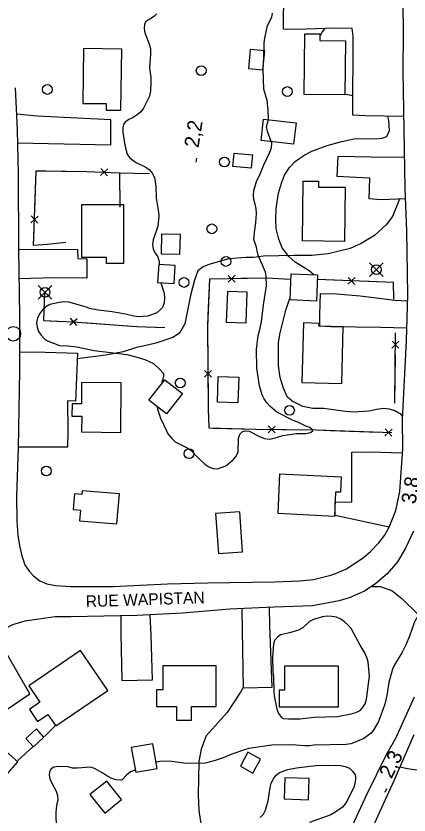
# Model space of a CAD drawing. Extents: x 282461 to 284471, y 5554090 to 5557646.
# Drawn here: x 283065.6 to 283146.3, y 5554769.8 to 5554933.8 of the extents above; entities that cross this region are included whole.
import ezdxf

# ---------------------------------------------------------------- set-up
doc = ezdxf.new("R2010")
doc.units = 0
for name, color, linetype in [('Niveau 15', 7, 'Continuous'), ('Niveau 19', 7, 'Continuous'), ('Niveau 2', 7, 'Continuous'), ('Niveau 21', 7, 'Continuous'), ('Niveau 22', 7, 'Continuous'), ('Niveau 3', 7, 'Continuous'), ('Niveau 31', 7, 'Continuous'), ('Niveau 36', 7, 'Continuous'), ('Niveau 37', 7, 'Continuous')]:
    doc.layers.add(name, color=color, linetype=linetype)

msp = doc.modelspace()

# ---------------------------------------------------------------- linework, layer by layer
at = {"layer": 'Niveau 19'}
for points in [[(283145.22, 5554913.14), (283137.32, 5554913.27), (283134.72, 5554913.42), (283134.81, 5554929.57), (283134.62, 5554931.19), (283131.02, 5554931.28), (283125.17, 5554931.1), (283121.26, 5554931.04), (283120.51, 5554931.09), (283120.52, 5554934.39), (283120.95, 5554942.27), (283125.64, 5554942.2), (283133.02, 5554941.87), (283138.54, 5554941.76), (283145, 5554941.82)], [(283065.86, 5554907.78), (283085.02, 5554907.36), (283085.02, 5554912.51), (283069.99, 5554913.21), (283065.65, 5554913.63)], [(283145.59, 5554896.25), (283140.51, 5554896.08), (283138.08, 5554896.24), (283138.2, 5554900.53), (283135.36, 5554900.62), (283131.54, 5554900.87), (283131.71, 5554905.03), (283141.78, 5554904.82), (283145.39, 5554904.86)], [(283066.08, 5554885.91), (283078.18, 5554885.89), (283078.28, 5554883.99), (283080.13, 5554883.95), (283080.12, 5554879.96), (283073.51, 5554880.06), (283066.2, 5554879.88)], [(283145.84, 5554869.72), (283140.48, 5554869.86), (283130.24, 5554869.98), (283127.98, 5554870.13), (283127.95, 5554872.5), (283128.08, 5554876.84), (283131.37, 5554876.74), (283136.23, 5554876.37), (283143.35, 5554875.49), (283145.98, 5554875.32)], [(283066.3, 5554864.78), (283069.39, 5554864.84), (283078.18, 5554864.61), (283077.8, 5554854.78), (283076.17, 5554854.83), (283076.21, 5554848.47), (283076.12, 5554845.33), (283066, 5554845.31)], [(283142.16, 5554828.89), (283131.11, 5554831.25), (283131.13, 5554834.03), (283134.55, 5554834.12), (283134.54, 5554844.31), (283138.08, 5554844.35), (283144.97, 5554844.15)], [(283138.62, 5554816.74), (283140.34, 5554816.73), (283142.72, 5554815.92), (283144.81, 5554814.24), (283148.07, 5554811.04), (283149, 5554809.67), (283149.83, 5554807.8), (283150.19, 5554805.99), (283150.21, 5554803.94), (283150.53, 5554800.19)], [(283111.97, 5554812.16), (283111.99, 5554807.66), (283112.24, 5554795.9), (283118.16, 5554796.05), (283117.66, 5554808.74), (283117.6, 5554812.42)], [(283087.13, 5554810.71), (283087.07, 5554807.09), (283087.29, 5554797.41), (283093.6, 5554797.57), (283093.34, 5554806.73), (283093.14, 5554810.93)], [(283056.52, 5554803.46), (283059.54, 5554798.65), (283063.72, 5554791.47), (283068.42, 5554794.68), (283063.65, 5554803.01), (283061.89, 5554807.33)]]:
    msp.add_lwpolyline(points, dxfattribs=at)
at = {"layer": 'Niveau 2'}
for points in [[(283094.47, 5554934.21), (283093.78, 5554933.63), (283092.17, 5554932.57), (283091.95, 5554932.05), (283091.9, 5554931.29), (283092.03, 5554930.31), (283092.98, 5554927.89), (283093.17, 5554926.96), (283093.18, 5554926.03), (283092.98, 5554923.08), (283093.24, 5554921.17), (283093.25, 5554920.24), (283093.16, 5554918.33), (283092.99, 5554917.34), (283091.75, 5554914.9), (283091.18, 5554914.14), (283090.43, 5554913.5), (283089.63, 5554912.97), (283088.76, 5554912.56), (283087.96, 5554912.03), (283087.62, 5554911.5), (283087.51, 5554910.86), (283087.52, 5554909.94), (283087.9, 5554907.28), (283088.39, 5554905.43), (283088.86, 5554904.74), (283089.62, 5554904.11), (283090.38, 5554903.65), (283092.13, 5554902.8), (283092.89, 5554902.28), (283093.53, 5554901.53), (283094.01, 5554900.67), (283094.32, 5554898.88), (283094.35, 5554896.39), (283094.85, 5554893.55), (283094.92, 5554892.63), (283094.71, 5554890.65), (283093.76, 5554887.87), (283093.6, 5554886.88), (283093.72, 5554886.01), (283094.14, 5554885.15), (283094.67, 5554884.34), (283094.97, 5554883.42), (283094.98, 5554882.78)], [(283094.58, 5554853.61), (283094.64, 5554853.12), (283095.24, 5554851.27), (283096.49, 5554848.68), (283096.73, 5554848.04), (283097.56, 5554847.06), (283098.26, 5554846.38), (283100.88, 5554845.12), (283101.64, 5554844.55), (283102.93, 5554843.17), (283104.34, 5554841.85), (283105.16, 5554841.28), (283106.09, 5554840.94), (283106.96, 5554840.89), (283108.63, 5554841.48), (283110.18, 5554842.71), (283110.81, 5554843.47), (283111.21, 5554844.34), (283111.23, 5554847.18), (283111.57, 5554848.05), (283112.03, 5554848.46), (283112.6, 5554848.64), (283113.47, 5554848.59), (283115.69, 5554847.4), (283116.62, 5554847.06), (283117.61, 5554846.95), (283118.59, 5554847.13), (283120.38, 5554847.67), (283121.25, 5554847.85), (283123.16, 5554848.1), (283125.07, 5554848.11), (283126.05, 5554848.3), (283126.51, 5554848.65), (283126.39, 5554848.94), (283125.93, 5554849.34), (283125.11, 5554849.62), (283123.42, 5554850.47), (283122.49, 5554850.81), (283119.16, 5554852.52), (283117.7, 5554853.73), (283117.05, 5554854.42), (283116.52, 5554855.22), (283116.11, 5554856.03), (283115.56, 5554857.88), (283115, 5554861.52), (283114.95, 5554865.35), (283115.32, 5554868.25), (283115.6, 5554869.17), (283115.98, 5554871.03), (283116.41, 5554874.51), (283117, 5554878.4), (283116.97, 5554880.37), (283116.79, 5554881.23), (283115.3, 5554884.7), (283115.06, 5554885.51), (283114.93, 5554886.32), (283114.39, 5554887.93), (283114.5, 5554888.4), (283114.54, 5554889.38), (283114.81, 5554891.35), (283114.96, 5554893.27), (283114.89, 5554894.25), (283114.71, 5554895.18), (283114.41, 5554896.1), (283114.34, 5554897.03), (283114.44, 5554897.96), (283114.94, 5554899.81), (283115.79, 5554901.56), (283116.46, 5554903.24), (283117.71, 5554905.86), (283118.04, 5554906.74), (283118.09, 5554907.66), (283117.19, 5554910.09), (283117.01, 5554911.01), (283117.39, 5554912.58), (283117.37, 5554914.55), (283117.17, 5554916.46), (283116.45, 5554918.77), (283116.34, 5554922.83), (283116.49, 5554925.32), (283116.51, 5554928.27), (283116.67, 5554929.26), (283117.22, 5554931.87), (283118.07, 5554933.56), (283118.23, 5554934.37)], [(283128.11, 5554929.87), (283128.43, 5554930.5), (283128.99, 5554931.15)], [(283134.74, 5554917.46), (283134.43, 5554917.47), (283133.1, 5554917.69)], [(283120.11, 5554899.45), (283120.73, 5554901.14), (283121.75, 5554902.71), (283122.9, 5554903.94), (283123.87, 5554904.64), (283124.85, 5554905.28), (283126.29, 5554906.05), (283129.46, 5554907.18), (283132.17, 5554907.96), (283134.95, 5554908.56), (283136.8, 5554908.63), (283139.47, 5554908.6), (283140.74, 5554908.73), (283141.72, 5554909.08), (283142.28, 5554910.3), (283142.14, 5554912.33), (283141.95, 5554913.19)], [(283126.75, 5554880.7), (283125.78, 5554881.5), (283122.92, 5554883.27), (283121.57, 5554884.42), (283120.22, 5554886.2), (283119.56, 5554887.99), (283119.01, 5554890.18), (283118.93, 5554891.98), (283118.96, 5554894.29), (283119.5, 5554897.42), (283120.11, 5554899.45)], [(283095.31, 5554879.02), (283095.98, 5554876.88), (283096.1, 5554875.9), (283096, 5554874.91), (283095.66, 5554873.98), (283095.21, 5554873.46), (283094.46, 5554872.87), (283092.67, 5554872.22), (283091.69, 5554872.09), (283090.7, 5554872.08), (283089.78, 5554872.19), (283088.09, 5554872.58), (283085.3, 5554873.08), (283082.46, 5554873.4), (283080.66, 5554873.73), (283080.08, 5554874.02), (283076.41, 5554875.03), (283075.43, 5554875.13), (283074.45, 5554875.01), (283072.54, 5554874.59), (283071.68, 5554874.12), (283070.99, 5554873.47), (283070.42, 5554872.66), (283069.97, 5554871.79), (283069.8, 5554870.92), (283069.93, 5554869.93), (283070.23, 5554869.01), (283070.76, 5554868.26), (283071.41, 5554867.57), (283072.05, 5554867.11), (283074.49, 5554866.15), (283076.23, 5554866.11), (283078.09, 5554865.89), (283081.63, 5554865.11), (283088.31, 5554864.3), (283090.17, 5554863.85), (283092.03, 5554863.29), (283093.78, 5554862.5), (283095.18, 5554861.18), (283095.83, 5554860.43), (283095.89, 5554859.97), (283095.73, 5554859.27), (283095.45, 5554858.34), (283095.42, 5554858.26)], [(283145, 5554851.63), (283144.67, 5554852.03), (283143.38, 5554852.77), (283142.28, 5554853.11), (283141, 5554853.21), (283139.62, 5554853.03), (283138.11, 5554852.72), (283134.87, 5554852.52), (283133.25, 5554852.62), (283128.72, 5554853.22), (283126.52, 5554853.26), (283124.49, 5554853.65), (283122.28, 5554854.73), (283121.28, 5554855.65), (283120.51, 5554857.38), (283119.84, 5554859.57), (283119.47, 5554862.05), (283119.47, 5554866.8), (283119.79, 5554868.77), (283121.01, 5554873.41), (283121.68, 5554875.5), (283121.9, 5554875.95)], [(283126.73, 5554789.93), (283131.59, 5554790.06), (283134.42, 5554790.57), (283135.35, 5554790.88), (283136.21, 5554791.3), (283136.72, 5554791.83), (283137.29, 5554792.65), (283137.56, 5554793.58), (283138.18, 5554798.34), (283137.9, 5554801.23), (283137.6, 5554802.16), (283137.23, 5554803.08), (283136.22, 5554804.69), (283134.37, 5554808.08), (283133.72, 5554808.82), (283133.02, 5554809.44), (283132.25, 5554810.01), (283131.38, 5554810.4), (283130.45, 5554810.56), (283129.46, 5554810.6), (283128.54, 5554810.47), (283126.69, 5554809.92), (283125.83, 5554809.5), (283124.46, 5554808.2), (283123.6, 5554807.73), (283121.75, 5554807.18), (283119.91, 5554806.8), (283119.28, 5554806.32), (283118.65, 5554805.62), (283118.43, 5554804.98), (283118.24, 5554802.13), (283118.29, 5554799.18), (283118.42, 5554798.2), (283118.53, 5554795.24), (283118.6, 5554794.31), (283119.11, 5554791.54), (283119.47, 5554790.62), (283120.06, 5554789.82), (283120.53, 5554789.65), (283121.52, 5554789.55), (283123.95, 5554789.53), (283126.73, 5554789.93)], [(283148.31, 5554810.77), (283147.75, 5554810.07), (283147.3, 5554809.25), (283146.35, 5554806.51), (283145.63, 5554804.76)], [(283145.63, 5554804.76), (283144.79, 5554803.12), (283143.26, 5554800.66), (283142.87, 5554799.78), (283142.1, 5554797.04), (283141.74, 5554794.37), (283141.3, 5554792.56), (283140.03, 5554789), (283139.07, 5554787.36), (283138.5, 5554786.6), (283137.01, 5554785.53), (283135.22, 5554784.75), (283134.3, 5554784.45), (283133.37, 5554784.26), (283126.76, 5554784.15), (283125.84, 5554784.02), (283124.85, 5554784), (283122.07, 5554784.19), (283118.12, 5554784.13), (283113.38, 5554783.47), (283112.46, 5554783.22), (283109.86, 5554782.31), (283108.13, 5554781.53), (283106.29, 5554780.92), (283104.44, 5554780.43), (283100.5, 5554780.42), (283097.59, 5554780.78), (283095.39, 5554780.86), (283094.46, 5554780.67), (283094.33, 5554780.63)], [(283090.04, 5554779.03), (283090.03, 5554779.03), (283089.11, 5554778.67), (283088.36, 5554778.08), (283087.28, 5554776.96), (283086.06, 5554777.06), (283085.13, 5554777.39), (283084.25, 5554777.84), (283083.43, 5554778.41), (283081.73, 5554779.36), (283080.86, 5554779.64), (283078.19, 5554779.42), (283077.21, 5554779.46), (283076.28, 5554779.68), (283074.3, 5554779.77), (283073.32, 5554779.63), (283072.8, 5554779.28), (283072.47, 5554778.69), (283072.36, 5554778), (283072.55, 5554777.24), (283072.91, 5554776.38), (283073.81, 5554774.71), (283074.11, 5554773.85), (283074.18, 5554772.86), (283073.96, 5554772.11), (283073.81, 5554771.18), (283073.76, 5554770.19), (283073.81, 5554767.23)], [(283115.69, 5554769.31), (283116.38, 5554770.01), (283116.77, 5554770.83), (283117.1, 5554771.77), (283117.32, 5554772.7), (283117.74, 5554775.49), (283117.96, 5554776.31), (283118.41, 5554777.19), (283118.97, 5554778.01), (283119.66, 5554778.54), (283121.39, 5554779.15), (283123.19, 5554779.53), (283127.12, 5554780), (283129.68, 5554780.04), (283132.23, 5554779.96), (283133.16, 5554779.8), (283134.04, 5554779.41), (283134.69, 5554778.84), (283135.22, 5554778.04), (283135.29, 5554777.46), (283135.19, 5554776.47), (283134.92, 5554775.54), (283133.74, 5554773.02), (283133.23, 5554772.2), (283132.6, 5554771.43), (283131.05, 5554770.31), (283130.25, 5554769.83), (283125.86, 5554768.31)]]:
    msp.add_lwpolyline(points, dxfattribs=at)
at = {"layer": 'Niveau 21'}
for points in [[(283065.4, 5554919.02), (283065.8, 5554910.46), (283066.02, 5554901.43), (283066.08, 5554885.91), (283066.3, 5554872.24), (283066.27, 5554861.07), (283066, 5554845.14), (283065.71, 5554835.24), (283065.77, 5554830.15), (283065.93, 5554827.26), (283066.3, 5554825.12), (283066.79, 5554823.04), (283067.39, 5554821.19), (283068.27, 5554819.87), (283069.15, 5554818.89), (283070.5, 5554817.86), (283071.9, 5554817.23), (283073.7, 5554816.9), (283076.88, 5554816.7), (283085.58, 5554816.73), (283096.71, 5554817.25), (283104.87, 5554817.5), (283118.71, 5554817.67), (283123.85, 5554817.87), (283126.69, 5554818.18), (283130.21, 5554819.03), (283131.54, 5554819.5), (283133.27, 5554820.27), (283136.83, 5554822.61), (283138.38, 5554823.9), (283140.04, 5554825.65), (283141.24, 5554827.17), (283142.16, 5554828.89), (283143.55, 5554832.34), (283144.38, 5554836.19), (283145.03, 5554844.94), (283144.96, 5554850.97), (283145.77, 5554867.12), (283146.01, 5554876.55), (283145.85, 5554889.69), (283145.51, 5554898.37), (283145.04, 5554922.44), (283145.12, 5554930.37), (283144.96, 5554948.03)], [(283147.21, 5554828.07), (283145.57, 5554824.59), (283143.93, 5554821.79), (283141.75, 5554819.29), (283139.46, 5554817.3), (283137.16, 5554815.77), (283133.99, 5554814.42), (283131.92, 5554813.76), (283126.48, 5554812.73), (283118.54, 5554812.47), (283109.51, 5554812.05), (283099.79, 5554811.27), (283090.36, 5554810.78), (283076.87, 5554810.49), (283073.62, 5554810.5), (283067.37, 5554809.58), (283064.83, 5554808.87), (283061.79, 5554807.28), (283058.63, 5554805.05), (283055.8, 5554802.92), (283052.83, 5554799.72), (283047.01, 5554790.9), (283041.09, 5554782.98), (283030.18, 5554769.08)], [(283134.66, 5554767.67), (283137.7, 5554774.14), (283141.72, 5554782.4), (283143.54, 5554785.6), (283147.37, 5554794.07)], [(283147.24, 5554786.25), (283143.18, 5554776.83), (283138.78, 5554767.28)]]:
    msp.add_lwpolyline(points, dxfattribs=at)
at = {"layer": 'Niveau 22'}
for points in [[(283144.32, 5554896.23), (283142.87, 5554892.63), (283141.55, 5554890.94), (283139.21, 5554888.73), (283136.46, 5554887.1), (283134.16, 5554886.09), (283129.66, 5554884.96), (283126.35, 5554884.62), (283122.69, 5554884.62), (283116.42, 5554884.47), (283114.31, 5554884.25), (283112.79, 5554884.21), (283109.3, 5554883.94), (283105.14, 5554882.8), (283103.99, 5554882.32), (283102.94, 5554881.49), (283102.21, 5554879.57), (283101.38, 5554876.44), (283100.24, 5554870.64), (283099.17, 5554868.67), (283097.79, 5554867.78), (283094.28, 5554866.67), (283091.69, 5554866.02), (283090.3, 5554865.78), (283087.6, 5554864.9), (283084.03, 5554864.19), (283078.14, 5554863.45)], [(283112.24, 5554795.98), (283111.68, 5554795.02), (283108.91, 5554790.86), (283104.63, 5554786.1), (283103.61, 5554783.36), (283103.11, 5554780.81), (283103.01, 5554773.91), (283103.1, 5554770.78), (283103.36, 5554768.93), (283104.73, 5554762.86), (283105.05, 5554760.37), (283105.48, 5554754.74), (283105.46, 5554752.77), (283105.05, 5554748.99), (283104.68, 5554747.07), (283103.51, 5554744.23)], [(283144.4, 5554779.69), (283145.96, 5554779.36), (283149.86, 5554778.84), (283154.29, 5554777.93), (283156.21, 5554777.72), (283157.78, 5554777.92), (283159.7, 5554777.83), (283161.67, 5554777.92), (283163.35, 5554777.89), (283164.93, 5554777.57), (283166.1, 5554777.06), (283166.92, 5554776.5), (283168.08, 5554776.05), (283170.53, 5554775.57), (283172.1, 5554775.36), (283173.67, 5554774.98), (283176, 5554774.21), (283178.16, 5554773.14), (283179.03, 5554772.58), (283180.5, 5554771.39), (283184.5, 5554767.62), (283188.62, 5554764.38), (283190.69, 5554763.13)]]:
    msp.add_lwpolyline(points, dxfattribs=at)
at = {"layer": 'Niveau 3'}
for p, q in [((283102.57, 5554903.79), (283102.69, 5554904.58)), ((283141.36, 5554774.53), (283141.71, 5554775.25))]:
    msp.add_line(p, q, dxfattribs=at)
at = {"layer": 'Niveau 31'}
for points in [[(283133.21, 5554928.7), (283133.09, 5554917.61), (283124.76, 5554917.7), (283124.89, 5554930.14), (283127.94, 5554930.11), (283127.93, 5554928.73), (283133.21, 5554928.7)], [(283079.46, 5554927.14), (283079.31, 5554915.86), (283084.12, 5554915.8), (283084.09, 5554914.49), (283087.12, 5554914.44), (283087.33, 5554927.01), (283079.46, 5554927.14)], [(283116.28, 5554922.73), (283116.68, 5554926.64), (283113.67, 5554926.94), (283113.28, 5554923.03), (283116.28, 5554922.73)], [(283116.42, 5554912.63), (283123.09, 5554911.84), (283122.58, 5554907.46), (283115.9, 5554908.26), (283116.42, 5554912.63)], [(283110.34, 5554905.66), (283114.13, 5554905.32), (283113.88, 5554902.58), (283110.09, 5554902.92), (283110.34, 5554905.66)], [(283133.15, 5554898.64), (283133.03, 5554887.54), (283124.42, 5554887.63), (283124.55, 5554899.89), (283127.71, 5554899.86), (283127.7, 5554898.69), (283133.15, 5554898.64)], [(283087.62, 5554895.09), (283087.64, 5554883.01), (283084.15, 5554883), (283084.15, 5554884.23), (283079.09, 5554884.23), (283079.09, 5554895.09), (283087.62, 5554895.09)], [(283095.53, 5554889.1), (283099.28, 5554889.01), (283099.18, 5554884.81), (283095.42, 5554884.9), (283095.53, 5554889.1)], [(283098.26, 5554882.6), (283094.88, 5554882.8), (283094.66, 5554879.1), (283098.04, 5554878.9), (283098.26, 5554882.6)], [(283127.48, 5554880.67), (283127.24, 5554875.3), (283121.86, 5554875.54), (283122.1, 5554880.91), (283127.48, 5554880.67)], [(283112.81, 5554870.84), (283113.03, 5554877.12), (283108.97, 5554877.26), (283108.76, 5554870.98), (283112.81, 5554870.84)], [(283124.58, 5554870.79), (283124.28, 5554858.58), (283132.48, 5554858.39), (283132.75, 5554870.03), (283127.78, 5554870.15), (283127.8, 5554870.71), (283124.58, 5554870.79)], [(283111.31, 5554859.69), (283111.14, 5554854.4), (283106.92, 5554854.53), (283107.08, 5554859.83), (283111.31, 5554859.69)], [(283087.19, 5554858.52), (283079.06, 5554858.61), (283079.01, 5554854.2), (283077.08, 5554854.22), (283077.05, 5554851.66), (283079.07, 5554851.64), (283079.03, 5554848.44), (283087.07, 5554848.34), (283087.19, 5554858.52)], [(283099.74, 5554856.3), (283096.45, 5554852.13), (283092.84, 5554854.98), (283096.13, 5554859.15), (283099.74, 5554856.3)], [(283130.94, 5554831.11), (283119.37, 5554831.7), (283119.78, 5554839.85), (283132.36, 5554839.2), (283132.2, 5554836.05), (283131.2, 5554836.1), (283130.94, 5554831.11)], [(283086.81, 5554835.74), (283079.18, 5554836.35), (283079.12, 5554835.61), (283077.6, 5554835.73), (283077.35, 5554832.52), (283078.8, 5554832.4), (283078.62, 5554830.17), (283086.31, 5554829.56), (283086.81, 5554835.74)], [(283112.06, 5554823.81), (283111.5, 5554832.01), (283106.57, 5554831.68), (283107.13, 5554823.47), (283112.06, 5554823.81)], [(283084.41, 5554795.37), (283078.85, 5554803.55), (283068.22, 5554796.32), (283070.5, 5554792.96), (283068.33, 5554791.49), (283070.02, 5554789), (283072.15, 5554790.45), (283073.74, 5554788.11), (283084.41, 5554795.37)], [(283106.67, 5554800.43), (283095.72, 5554800.43), (283095.71, 5554795.5), (283094.45, 5554795.5), (283094.45, 5554792.12), (283098.5, 5554792.12), (283098.5, 5554789.31), (283101.63, 5554789.31), (283101.63, 5554792.11), (283106.66, 5554792.1), (283106.67, 5554800.43)], [(283131.79, 5554792.05), (283131.8, 5554800.34), (283120.71, 5554800.35), (283120.71, 5554795.42), (283119.61, 5554795.42), (283119.61, 5554792.05), (283131.79, 5554792.05)], [(283071.32, 5554785.81), (283069.79, 5554787.49), (283067.62, 5554785.51), (283069.16, 5554783.83), (283071.32, 5554785.81)], [(283065.96, 5554780.72), (283059.96, 5554786.02), (283053.23, 5554778.39), (283056.92, 5554775.14), (283055.68, 5554773.73), (283057.46, 5554772.16), (283058.66, 5554773.52), (283059.19, 5554773.05), (283065.96, 5554780.72)], [(283094.56, 5554779.39), (283093.64, 5554784.46), (283089.23, 5554783.66), (283090.15, 5554778.58), (283094.56, 5554779.39)], [(283115.75, 5554781.29), (283113.21, 5554782.69), (283111.64, 5554779.82), (283114.18, 5554778.42), (283115.75, 5554781.29)], [(283125.75, 5554777.28), (283120.77, 5554777.46), (283120.61, 5554773.14), (283125.6, 5554772.96), (283125.75, 5554777.28)], [(283087.27, 5554773.03), (283084.22, 5554776.8), (283080.75, 5554774), (283083.8, 5554770.23), (283087.27, 5554773.03)]]:
    msp.add_lwpolyline(points, dxfattribs=at)
at = {"layer": 'Niveau 36'}
for p, q in [((283140.97, 5554880.31), (283138.15, 5554883.13)), ((283138.15, 5554880.31), (283140.97, 5554883.13)), ((283072.95, 5554875.66), (283070.13, 5554878.48)), ((283070.13, 5554875.66), (283072.95, 5554878.48))]:
    msp.add_line(p, q, dxfattribs=at)
for centre, radius in [((283103.6, 5554922.59), 1), ((283072.02, 5554918.71), 1), ((283121.27, 5554918.29), 1), ((283108.38, 5554903.84), 1), ((283105.79, 5554890.11), 1), ((283108.71, 5554883.41), 1), ((283139.57, 5554881.73), 1), ((283100.07, 5554879.1), 1), ((283071.54, 5554877.08), 1), ((283065.02, 5554868.58), 1.5), ((283099.29, 5554858.49), 1), ((283121.73, 5554852.88), 1), ((283101.12, 5554843.96), 1), ((283071.82, 5554840.42), 1)]:
    msp.add_circle(centre, radius, dxfattribs=at)
at = {"layer": 'Niveau 37'}
for p, q in [((283082.93, 5554901.07), (283084.41, 5554902.42)), ((283084.35, 5554901.01), (283082.99, 5554902.48)), ((283070.1, 5554892.7), (283068.64, 5554891.34)), ((283070.05, 5554891.29), (283068.68, 5554892.75)), ((283109.14, 5554880.56), (283110.58, 5554879.16)), ((283110.55, 5554880.58), (283109.16, 5554879.14)), ((283135.2, 5554880.1), (283133.73, 5554878.73)), ((283133.79, 5554880.15), (283135.15, 5554878.68)), ((283076.64, 5554870.38), (283078.16, 5554871.69)), ((283078.06, 5554870.28), (283076.75, 5554871.79)), ((283144.21, 5554867.03), (283142.77, 5554865.63)), ((283144.19, 5554865.61), (283142.79, 5554867.05)), ((283104.27, 5554861.06), (283105.7, 5554859.65)), ((283104.28, 5554859.64), (283105.69, 5554861.07)), ((283117.34, 5554848.24), (283118.77, 5554849.64)), ((283118.76, 5554848.22), (283117.36, 5554849.66)), ((283141.32, 5554847.64), (283142.78, 5554849.01)), ((283142.73, 5554847.59), (283141.36, 5554849.06))]:
    msp.add_line(p, q, dxfattribs=at)
for points in [[(283075.84, 5554887.28), (283072.03, 5554886.89), (283069.19, 5554886.7), (283069.7, 5554902.04), (283080.12, 5554901.9), (283086.83, 5554901.61), (283093.02, 5554901.47)], [(283069.43, 5554894.02), (283069.7, 5554902.04), (283071.68, 5554902.01)], [(283071.68, 5554902.01), (283080.12, 5554901.9), (283081.67, 5554901.83)], [(283085.67, 5554901.66), (283086.83, 5554901.61), (283093.02, 5554901.47)], [(283086.83, 5554901.61), (283086.87, 5554894.55)], [(283086.83, 5554901.61), (283086.87, 5554894.55)], [(283075.84, 5554887.28), (283072.03, 5554886.89), (283069.19, 5554886.7), (283069.3, 5554890.02)], [(283121.85, 5554879.72), (283117.01, 5554879.97), (283105.3, 5554879.79), (283104.9, 5554870.05), (283105.05, 5554853.2), (283105.18, 5554849.24), (283114.79, 5554848.98), (283127.27, 5554848.83), (283142.75, 5554848.3)], [(283107.86, 5554879.83), (283105.3, 5554879.79), (283104.99, 5554872.35)], [(283121.85, 5554879.72), (283117.01, 5554879.97), (283111.86, 5554879.89)], [(283143.14, 5554875.68), (283143.05, 5554879.09), (283127.48, 5554879.68)], [(283132.47, 5554879.49), (283127.48, 5554879.68)], [(283143.14, 5554875.68), (283143.05, 5554879.09), (283136.47, 5554879.34)], [(283071.42, 5554877.08), (283071.2, 5554871.29), (283077.23, 5554871.05), (283090.36, 5554870.1), (283096.13, 5554869.83)], [(283071.42, 5554877.08), (283071.2, 5554871.29), (283075.4, 5554871.12)], [(283079.4, 5554870.89), (283089.37, 5554870.17)], [(283104.99, 5554872.35), (283104.9, 5554870.05), (283104.97, 5554862.36)], [(283089.37, 5554870.17), (283090.36, 5554870.1), (283096.13, 5554869.83)], [(283143.34, 5554854.33), (283143.52, 5554868.74)], [(283143.51, 5554868.33), (283143.52, 5554868.74)], [(283143.34, 5554854.33), (283143.46, 5554864.33)], [(283105, 5554858.36), (283105.05, 5554853.2), (283105.18, 5554849.24), (283106.06, 5554849.22)], [(283106.06, 5554849.22), (283114.79, 5554848.98), (283116.06, 5554848.96)], [(283120.06, 5554848.92), (283127.27, 5554848.83), (283130.06, 5554848.73)], [(283130.06, 5554848.73), (283140.05, 5554848.39)], [(283073.71, 5554788.18), (283071.43, 5554785.94)], [(283073.71, 5554788.18), (283071.43, 5554785.94)], [(283069.09, 5554783.88), (283065.95, 5554780.99)], [(283069.09, 5554783.88), (283065.95, 5554780.99)]]:
    msp.add_lwpolyline(points, dxfattribs=at)

# ---------------------------------------------------------------- texts
at = {"layer": 'Niveau 15'}
msp.add_text('RUE WAPISTAN', height=2.4, rotation=1.9473, dxfattribs=at).set_placement((283079.94, 5554812.46))
at = {"layer": 'Niveau 3'}
for s, rotation, p in [('2,2  ', 81.0957, (283103.05, 5554906.63)), ('3,8  ', 81.0957, (283147.6, 5554833.51)), ('2,3  ', 63.993, (283142.66, 5554777.1))]:
    msp.add_text(s, height=3, rotation=rotation, dxfattribs=at).set_placement(p)

doc.saveas('drawing.dxf')
